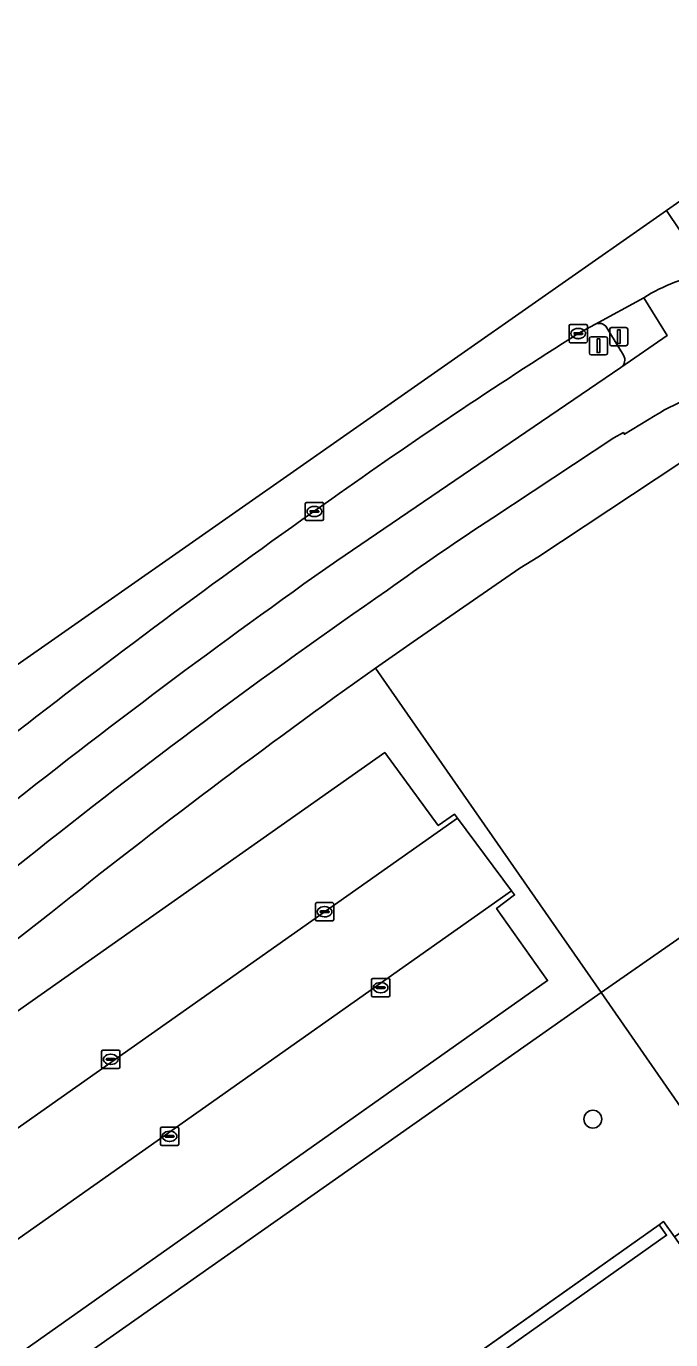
# Model space of a CAD drawing. Extents: x 159352 to 160617, y 385888 to 387323.
# Drawn here: x 160013.7 to 160049, y 387241.9 to 387313.8 of the extents above; entities that cross this region are included whole.
import ezdxf

# ---------------------------------------------------------------- set-up
doc = ezdxf.new("R2010")
doc.units = 0
for name, color, linetype in [('IMGEO_Berm_groen', 7, 'Continuous'), ('IMGEO_Boom', 7, 'Continuous'), ('IMGEO_Fietspad_gesloten', 7, 'Continuous'), ('IMGEO_Groenvoorziening', 7, 'Continuous'), ('IMGEO_Haag', 7, 'Continuous'), ('IMGEO_Kolk', 7, 'Continuous'), ('IMGEO_Pand', 7, 'Continuous'), ('IMGEO_Pand_overbouw', 7, 'Continuous'), ('IMGEO_Parkeervlak_open', 7, 'Continuous'), ('IMGEO_Rijbaan_lokaal_gesloten', 7, 'Continuous'), ('IMGEO_Rijbaan_lokaal_open', 7, 'Continuous'), ('IMGEO_Rijbaan_regionaal_gesloten', 7, 'Continuous'), ('IMGEO_Verkeersbordpaal', 7, 'Continuous'), ('IMGEO_Verkeersregelinstallatiepaal', 7, 'Continuous'), ('IMGEO_Voetpad_open', 7, 'Continuous')]:
    doc.layers.add(name, color=color, linetype=linetype)

msp = doc.modelspace()

# ---------------------------------------------------------------- linework, layer by layer
at = {"layer": 'IMGEO_Berm_groen'}
for points in [[(160044.826, 387297.482), (160043.927, 387296.98)], [(160046.405, 387295.795), (160045.487, 387297.3)], [(160030.699, 387284.54), (160046.264, 387295.125)]]:
    msp.add_lwpolyline(points, dxfattribs=at)
for centre, radius, start, end in [((160206.085, 387040.5), 303.443, 122.30296, 125.37243), ((160045.06, 387297.041), 0.499, 31.22199, 117.98925), ((160045.98, 387295.535), 0.499, 304.76754, 31.46376), ((160288.633, 386920.811), 448.828, 125.12007, 127.85321), ((160265.05, 386951.981), 406.836, 125.1719, 128.47606)]:
    msp.add_arc(centre, radius, start, end, dxfattribs=at)
at = {"layer": 'IMGEO_Boom'}
msp.add_circle((160044.728, 387253.957), 0.489, dxfattribs=at)
at = {"layer": 'IMGEO_Fietspad_gesloten'}
for points in [[(160047.517, 387298.945), (160048.791, 387296.866), (160046.264, 387295.125), (160030.699, 387284.54)], [(160039.254, 387286.895), (160045.878, 387291.261), (160046.398, 387291.561), (160046.454, 387291.465), (160048.134, 387292.49)], [(159999.974, 387257.397), (160013.695, 387268.217)]]:
    msp.add_lwpolyline(points, dxfattribs=at)
for centre, radius, start, end in [((160053.049, 387289.971), 10.542, 100.98756, 121.65308), ((160053.108, 387284.769), 9.184, 107.96052, 122.79161), ((160127.344, 387152.404), 160.773, 123.22438, 125.72105), ((160265.05, 386951.981), 406.836, 125.1719, 128.47606), ((160237.586, 386987.818), 358.819, 124.66866, 128.60635)]:
    msp.add_arc(centre, radius, start, end, dxfattribs=at)
at = {"layer": 'IMGEO_Groenvoorziening'}
for points in [[(160052.083, 387291.603), (160041.714, 387284.743), (160040.722, 387284.127), (160034.882, 387280.095), (160032.821, 387278.661), (160045.178, 387260.891), (160066.736, 387275.904), (160062.419, 387282.768)], [(159994.947, 387225.611), (160045.178, 387260.891), (160032.821, 387278.661)], [(160088.294, 387241.649), (160072.457, 387266.807), (160066.736, 387275.904), (160045.178, 387260.891), (160052.758, 387249.971), (160052.549, 387249.827), (160055.344, 387245.866), (160061.889, 387236.885)], [(160015.041, 387265.264), (160007.453, 387259.335), (160002.258, 387255.184), (160000, 387253.378), (159999.539, 387253.009), (160000.853, 387251.186), (160033.327, 387274.036), (160036.255, 387270.035), (160037.153, 387270.66), (160037.313, 387270.445), (160040.275, 387266.465), (160040.443, 387266.24), (160039.454, 387265.496), (160042.249, 387261.546), (159995.3, 387228.406)]]:
    msp.add_lwpolyline(points, dxfattribs=at)
msp.add_lwpolyline([(159994.947, 387225.611), (160000.778, 387217.185), (160002.081, 387218.108), (160003.356, 387216.327), (160003.6, 387216.5), (160048.356, 387248.176), (160048.601, 387248.349), (160049.193, 387247.513), (160052.549, 387249.827), (160052.758, 387249.971), (160045.178, 387260.891)], close=True, dxfattribs=at)
msp.add_arc((160262.863, 386954.86), 397.198, 125.39168, 128.60343, dxfattribs=at)
at = {"layer": 'IMGEO_Haag'}
for points in [[(159994.947, 387225.611), (160045.178, 387260.891), (160032.821, 387278.661)], [(160015.041, 387265.264), (160007.453, 387259.335), (160002.258, 387255.184), (160000, 387253.378), (159999.539, 387253.009), (160000.853, 387251.186), (160033.327, 387274.036), (160036.255, 387270.035), (160037.153, 387270.66), (160037.313, 387270.445), (160040.275, 387266.465), (160040.443, 387266.24), (160039.454, 387265.496), (160042.249, 387261.546), (159995.3, 387228.406)]]:
    msp.add_lwpolyline(points, dxfattribs=at)
msp.add_arc((160262.863, 386954.86), 397.198, 125.39168, 128.60343, dxfattribs=at)
at = {"layer": 'IMGEO_Kolk'}
for p, q in [((160043.426, 387296.554), (160043.426, 387297.406)), ((160043.501, 387297.48), (160044.353, 387297.48)), ((160043.685, 387296.974), (160043.685, 387296.986)), ((160043.728, 387297.023), (160044.126, 387297.023)), ((160043.914, 387297.26), (160043.939, 387297.26)), ((160044.169, 387296.986), (160044.169, 387296.974)), ((160044.427, 387297.406), (160044.427, 387296.554)), ((160044.353, 387296.48), (160043.501, 387296.48)), ((160044.123, 387296.937), (160043.725, 387296.937)), ((160043.937, 387296.7), (160043.912, 387296.7)), ((160028.975, 387286.811), (160028.975, 387287.663)), ((160029.05, 387287.737), (160029.902, 387287.737)), ((160029.976, 387287.663), (160029.976, 387286.811)), ((160029.234, 387287.231), (160029.234, 387287.243)), ((160029.672, 387287.194), (160029.274, 387287.194)), ((160029.277, 387287.28), (160029.675, 387287.28)), ((160029.486, 387286.957), (160029.461, 387286.957)), ((160029.463, 387287.517), (160029.488, 387287.517)), ((160029.718, 387287.243), (160029.718, 387287.231)), ((160029.902, 387286.737), (160029.05, 387286.737)), ((160029.533, 387264.891), (160029.533, 387265.743)), ((160029.608, 387265.817), (160030.46, 387265.817)), ((160029.792, 387265.311), (160029.792, 387265.323)), ((160029.835, 387265.36), (160030.233, 387265.36)), ((160030.021, 387265.597), (160030.046, 387265.597)), ((160030.276, 387265.323), (160030.276, 387265.311)), ((160030.534, 387265.743), (160030.534, 387264.891)), ((160030.46, 387264.817), (160029.608, 387264.817)), ((160030.23, 387265.274), (160029.832, 387265.274)), ((160030.044, 387265.037), (160030.019, 387265.037)), ((160032.604, 387260.735), (160032.604, 387261.587)), ((160032.679, 387261.661), (160033.531, 387261.661)), ((160032.863, 387261.155), (160032.863, 387261.167)), ((160033.301, 387261.118), (160032.903, 387261.118)), ((160032.906, 387261.204), (160033.304, 387261.204)), ((160033.092, 387261.441), (160033.117, 387261.441)), ((160033.347, 387261.167), (160033.347, 387261.155)), ((160033.605, 387261.587), (160033.605, 387260.735)), ((160033.531, 387260.661), (160032.679, 387260.661)), ((160033.115, 387260.881), (160033.09, 387260.881)), ((160017.82, 387256.807), (160017.82, 387257.659)), ((160017.895, 387257.733), (160018.747, 387257.733)), ((160018.308, 387257.513), (160018.333, 387257.513)), ((160018.821, 387257.659), (160018.821, 387256.807)), ((160018.747, 387256.733), (160017.895, 387256.733)), ((160018.079, 387257.227), (160018.079, 387257.239)), ((160018.517, 387257.19), (160018.119, 387257.19)), ((160018.122, 387257.276), (160018.52, 387257.276)), ((160018.331, 387256.953), (160018.306, 387256.953)), ((160018.563, 387257.239), (160018.563, 387257.227)), ((160021.044, 387252.593), (160021.044, 387253.445)), ((160021.119, 387253.519), (160021.971, 387253.519)), ((160021.532, 387253.299), (160021.557, 387253.299)), ((160022.045, 387253.445), (160022.045, 387252.593)), ((160021.971, 387252.519), (160021.119, 387252.519)), ((160021.303, 387253.013), (160021.303, 387253.025)), ((160021.741, 387252.976), (160021.343, 387252.976)), ((160021.346, 387253.062), (160021.744, 387253.062)), ((160021.555, 387252.739), (160021.53, 387252.739)), ((160021.787, 387253.025), (160021.787, 387253.013))]:
    msp.add_line(p, q, dxfattribs=at)
for points in [[(160043.426, 387296.554), (160043.426, 387297.406)], [(160043.501, 387297.48), (160044.353, 387297.48)], [(160044.427, 387297.406), (160044.427, 387296.554)], [(160044.353, 387296.48), (160043.501, 387296.48)], [(160028.975, 387286.811), (160028.975, 387287.663)], [(160029.05, 387287.737), (160029.902, 387287.737)], [(160029.976, 387287.663), (160029.976, 387286.811)], [(160029.902, 387286.737), (160029.05, 387286.737)], [(160029.533, 387264.891), (160029.533, 387265.743)], [(160029.608, 387265.817), (160030.46, 387265.817)], [(160030.534, 387265.743), (160030.534, 387264.891)], [(160030.46, 387264.817), (160029.608, 387264.817)], [(160032.604, 387260.735), (160032.604, 387261.587)], [(160032.679, 387261.661), (160033.531, 387261.661)], [(160033.605, 387261.587), (160033.605, 387260.735)], [(160033.531, 387260.661), (160032.679, 387260.661)], [(160017.82, 387256.807), (160017.82, 387257.659)], [(160017.895, 387257.733), (160018.747, 387257.733)], [(160018.821, 387257.659), (160018.821, 387256.807)], [(160018.747, 387256.733), (160017.895, 387256.733)], [(160021.044, 387252.593), (160021.044, 387253.445)], [(160021.119, 387253.519), (160021.971, 387253.519)], [(160022.045, 387253.445), (160022.045, 387252.593)], [(160021.971, 387252.519), (160021.119, 387252.519)]]:
    msp.add_lwpolyline(points, dxfattribs=at)
for centre, radius, start, end in [((160043.503, 387297.404), 0.0765, 91.55205, 178.44795), ((160043.503, 387297.404), 0.0765, 91.55205, 178.44795), ((160043.725, 387296.983), 0.0403, 85.87752, 175.75265), ((160043.722, 387296.973), 0.0366, 178.93798, 274.71019), ((160044.126, 387296.98), 0.043, 264.86636, 352.45326), ((160044.13, 387296.985), 0.0386, 1.73085, 96.63898), ((160044.351, 387297.404), 0.0765, 1.55205, 88.44795), ((160044.351, 387297.404), 0.0765, 1.55205, 88.44795), ((160043.503, 387296.556), 0.0765, 181.55205, 268.44795), ((160043.503, 387296.556), 0.0765, 181.55205, 268.44795), ((160044.351, 387296.556), 0.0765, 271.55205, 358.44795), ((160044.351, 387296.556), 0.0765, 271.55205, 358.44795), ((160029.052, 387287.661), 0.0765, 91.55205, 178.44795), ((160029.052, 387287.661), 0.0765, 91.55205, 178.44795), ((160029.9, 387287.661), 0.0765, 1.55205, 88.44795), ((160029.9, 387287.661), 0.0765, 1.55205, 88.44795), ((160029.274, 387287.24), 0.0403, 85.87752, 175.75265), ((160029.271, 387287.23), 0.0366, 178.93798, 274.71019), ((160029.675, 387287.237), 0.043, 264.86636, 352.45326), ((160029.679, 387287.242), 0.0386, 1.73085, 96.63898), ((160029.052, 387286.813), 0.0765, 181.55205, 268.44795), ((160029.052, 387286.813), 0.0765, 181.55205, 268.44795), ((160029.9, 387286.813), 0.0765, 271.55205, 358.44795), ((160029.9, 387286.813), 0.0765, 271.55205, 358.44795), ((160029.61, 387265.741), 0.0765, 91.55205, 178.44795), ((160029.61, 387265.741), 0.0765, 91.55205, 178.44795), ((160029.832, 387265.32), 0.0403, 85.87752, 175.75265), ((160030.237, 387265.322), 0.0386, 1.73085, 96.63898), ((160030.458, 387265.741), 0.0765, 1.55205, 88.44795), ((160030.458, 387265.741), 0.0765, 1.55205, 88.44795), ((160029.61, 387264.893), 0.0765, 181.55205, 268.44795), ((160029.61, 387264.893), 0.0765, 181.55205, 268.44795), ((160029.829, 387265.31), 0.0366, 178.93798, 274.71019), ((160030.233, 387265.317), 0.043, 264.86636, 352.45326), ((160030.458, 387264.893), 0.0765, 271.55205, 358.44795), ((160030.458, 387264.893), 0.0765, 271.55205, 358.44795), ((160032.681, 387261.585), 0.0765, 91.55205, 178.44795), ((160032.681, 387261.585), 0.0765, 91.55205, 178.44795), ((160032.903, 387261.164), 0.0403, 85.87752, 175.75265), ((160032.9, 387261.154), 0.0366, 178.93798, 274.71019), ((160033.304, 387261.161), 0.043, 264.86636, 352.45326), ((160033.308, 387261.166), 0.0386, 1.73085, 96.63898), ((160033.529, 387261.585), 0.0765, 1.55205, 88.44795), ((160033.529, 387261.585), 0.0765, 1.55205, 88.44795), ((160032.681, 387260.737), 0.0765, 181.55205, 268.44795), ((160032.681, 387260.737), 0.0765, 181.55205, 268.44795), ((160033.529, 387260.737), 0.0765, 271.55205, 358.44795), ((160033.529, 387260.737), 0.0765, 271.55205, 358.44795), ((160017.897, 387257.657), 0.0765, 91.55205, 178.44795), ((160017.897, 387257.657), 0.0765, 91.55205, 178.44795), ((160018.745, 387257.657), 0.0765, 1.55205, 88.44795), ((160018.745, 387257.657), 0.0765, 1.55205, 88.44795), ((160017.897, 387256.809), 0.0765, 181.55205, 268.44795), ((160017.897, 387256.809), 0.0765, 181.55205, 268.44795), ((160018.119, 387257.236), 0.0403, 85.87752, 175.75265), ((160018.116, 387257.226), 0.0366, 178.93798, 274.71019), ((160018.52, 387257.233), 0.043, 264.86636, 352.45326), ((160018.524, 387257.238), 0.0386, 1.73085, 96.63898), ((160018.745, 387256.809), 0.0765, 271.55205, 358.44795), ((160018.745, 387256.809), 0.0765, 271.55205, 358.44795), ((160021.121, 387253.443), 0.0765, 91.55205, 178.44795), ((160021.121, 387253.443), 0.0765, 91.55205, 178.44795), ((160021.969, 387253.443), 0.0765, 1.55205, 88.44795), ((160021.969, 387253.443), 0.0765, 1.55205, 88.44795), ((160021.121, 387252.595), 0.0765, 181.55205, 268.44795), ((160021.121, 387252.595), 0.0765, 181.55205, 268.44795), ((160021.343, 387253.022), 0.0403, 85.87752, 175.75265), ((160021.34, 387253.012), 0.0366, 178.93798, 274.71019), ((160021.744, 387253.019), 0.043, 264.86636, 352.45326), ((160021.748, 387253.024), 0.0386, 1.73085, 96.63898), ((160021.969, 387252.595), 0.0765, 271.55205, 358.44795), ((160021.969, 387252.595), 0.0765, 271.55205, 358.44795)]:
    msp.add_arc(centre, radius, start, end, dxfattribs=at)
for centre, major_axis, ratio, start_param, end_param in [((160043.913, 387296.98), (-0.387, 0.002), 0.722429, 4.712389, 7.853982), ((160043.938, 387296.98), (-0.39, 0.002), 0.717154, 1.570796, 4.712389), ((160029.462, 387287.237), (-0.387, 0.002), 0.722429, 4.712389, 7.853982), ((160029.487, 387287.237), (-0.39, 0.002), 0.717154, 1.570796, 4.712389), ((160030.02, 387265.317), (-0.387, 0.002), 0.722429, 4.712389, 7.853982), ((160030.045, 387265.317), (-0.39, 0.002), 0.717154, 1.570796, 4.712389), ((160033.091, 387261.161), (-0.387, 0.002), 0.722429, 4.712389, 7.853982), ((160033.116, 387261.161), (-0.39, 0.002), 0.717154, 1.570796, 4.712389), ((160018.307, 387257.233), (-0.387, 0.002), 0.722429, 4.712389, 7.853982), ((160018.332, 387257.233), (-0.39, 0.002), 0.717154, 1.570796, 4.712389), ((160021.531, 387253.019), (-0.387, 0.002), 0.722429, 4.712389, 7.853982), ((160021.556, 387253.019), (-0.39, 0.002), 0.717154, 1.570796, 4.712389)]:
    msp.add_ellipse(centre, major_axis=major_axis, ratio=ratio, start_param=start_param, end_param=end_param, dxfattribs=at)
at = {"layer": 'IMGEO_Pand'}
msp.add_lwpolyline([(160039.933, 387228.664), (160039.38, 387229.446), (160038.975, 387230.02), (160042.679, 387232.633), (160045.512, 387234.631), (160046.876, 387235.593), (160047.265, 387235.868), (160053.802, 387240.479), (160054.201, 387239.904), (160054.756, 387239.105), (160055.019, 387239.29), (160049.193, 387247.513), (160048.601, 387248.349), (160048.356, 387248.176), (160048.761, 387247.604), (160033.838, 387237.043), (160039.823, 387228.588)], close=True, dxfattribs=at)
at = {"layer": 'IMGEO_Pand_overbouw'}
msp.add_lwpolyline([(160048.761, 387247.604), (160048.356, 387248.176), (160033.434, 387237.614), (160033.838, 387237.043)], close=True, dxfattribs=at)
at = {"layer": 'IMGEO_Parkeervlak_open'}
for points in [[(159995.458, 387249.741), (159996.581, 387248.2), (159986.355, 387240.994), (159989.197, 387236.937), (159988.449, 387236.372), (159988.617, 387236.137), (160037.313, 387270.445), (160037.153, 387270.66), (160036.255, 387270.035), (160033.327, 387274.036), (160000.853, 387251.186), (159999.539, 387253.009), (159996.123, 387250.276), (159995.78, 387250)], [(160040.275, 387266.465), (159991.522, 387232.087), (159991.718, 387231.814), (159992.476, 387232.335), (159995.3, 387228.406), (160042.249, 387261.546), (160039.454, 387265.496), (160040.443, 387266.24)]]:
    msp.add_lwpolyline(points, close=True, dxfattribs=at)
at = {"layer": 'IMGEO_Rijbaan_lokaal_gesloten'}
for points in [[(160048.752, 387303.711), (160011.173, 387277.434), (159978.392, 387254.928), (159965.284, 387246.518), (159912.052, 387212.367), (159907.474, 387209.491), (159829.806, 387160.696), (159702.709, 387080.332)], [(160051.04, 387300.32), (160048.752, 387303.711)], [(160043.927, 387296.98), (160044.826, 387297.482), (160047.517, 387298.945)]]:
    msp.add_lwpolyline(points, dxfattribs=at)
for centre, radius, start, end in [((160053.049, 387289.971), 10.542, 100.98756, 121.65308), ((160206.085, 387040.5), 303.443, 122.30296, 125.37243), ((160288.633, 386920.811), 448.828, 125.12007, 127.85321)]:
    msp.add_arc(centre, radius, start, end, dxfattribs=at)
at = {"layer": 'IMGEO_Rijbaan_lokaal_open'}
msp.add_lwpolyline([(160037.313, 387270.445), (159988.617, 387236.137), (159991.522, 387232.087), (160040.275, 387266.465)], close=True, dxfattribs=at)
at = {"layer": 'IMGEO_Rijbaan_regionaal_gesloten'}
msp.add_lwpolyline([(160063.191, 387313.808), (160048.752, 387303.711), (160051.04, 387300.32), (160051.815, 387300.427)], dxfattribs=at)
at = {"layer": 'IMGEO_Verkeersbordpaal'}
for p, q in [((160044.535, 387295.909), (160044.535, 387296.709)), ((160044.535, 387296.709), (160044.535, 387295.909)), ((160044.635, 387296.809), (160045.425, 387296.809)), ((160045.425, 387296.809), (160044.635, 387296.809)), ((160045.525, 387296.709), (160045.525, 387295.909)), ((160045.525, 387295.909), (160045.525, 387296.709)), ((160045.425, 387295.809), (160044.635, 387295.809)), ((160044.635, 387295.809), (160045.425, 387295.809))]:
    msp.add_line(p, q, dxfattribs=at)
msp.add_lwpolyline([(160044.955, 387296.684), (160045.105, 387296.684), (160045.105, 387295.934), (160044.955, 387295.934), (160044.955, 387296.684)], dxfattribs=at)
for centre, start, end in [((160044.635, 387296.709), 90, 180), ((160044.635, 387296.709), 90, 180), ((160045.425, 387296.709), 0, 90), ((160045.425, 387296.709), 360, 90), ((160044.635, 387295.909), 180, 270), ((160044.635, 387295.909), 180, 270), ((160045.425, 387295.909), 270, 0), ((160045.425, 387295.909), 270, 0)]:
    msp.add_arc(centre, 0.1, start, end, dxfattribs=at)
at = {"layer": 'IMGEO_Verkeersregelinstallatiepaal'}
for p, q in [((160045.648, 387296.412), (160045.648, 387297.212)), ((160045.648, 387297.212), (160045.648, 387296.412)), ((160045.748, 387297.312), (160046.538, 387297.312)), ((160046.538, 387297.312), (160045.748, 387297.312)), ((160046.638, 387297.212), (160046.638, 387296.412)), ((160046.638, 387296.412), (160046.638, 387297.212)), ((160046.538, 387296.312), (160045.748, 387296.312)), ((160045.748, 387296.312), (160046.538, 387296.312))]:
    msp.add_line(p, q, dxfattribs=at)
msp.add_lwpolyline([(160046.068, 387297.187), (160046.218, 387297.187), (160046.218, 387296.437), (160046.068, 387296.437), (160046.068, 387297.187)], dxfattribs=at)
for centre, start, end in [((160045.748, 387297.212), 90, 180), ((160045.748, 387297.212), 90, 180), ((160046.538, 387297.212), 0, 90), ((160046.538, 387297.212), 360, 90), ((160045.748, 387296.412), 180, 270), ((160045.748, 387296.412), 180, 270), ((160046.538, 387296.412), 270, 0), ((160046.538, 387296.412), 270, 0)]:
    msp.add_arc(centre, 0.1, start, end, dxfattribs=at)
at = {"layer": 'IMGEO_Voetpad_open'}
for points in [[(160047.517, 387298.945), (160044.826, 387297.482)], [(160046.264, 387295.125), (160048.791, 387296.866), (160047.517, 387298.945)], [(160045.487, 387297.3), (160046.405, 387295.795)], [(160032.821, 387278.661), (160034.882, 387280.095), (160040.722, 387284.127), (160041.714, 387284.743), (160052.083, 387291.603), (160052.048, 387291.668), (160055.426, 387293.381)], [(160048.134, 387292.49), (160046.454, 387291.465), (160046.398, 387291.561), (160045.878, 387291.261), (160039.254, 387286.895)], [(160013.695, 387268.217), (159999.974, 387257.397), (159990.883, 387250), (159983.187, 387243.6), (159980.873, 387241.542)], [(159992.52, 387247.375), (159995.458, 387249.741), (159995.78, 387250), (159996.123, 387250.276), (159999.539, 387253.009), (160000, 387253.378), (160002.258, 387255.184), (160007.453, 387259.335), (160015.041, 387265.264)]]:
    msp.add_lwpolyline(points, dxfattribs=at)
msp.add_lwpolyline([(160004.005, 387215.929), (160018.905, 387226.474), (160033.838, 387237.043), (160048.761, 387247.604), (160048.356, 387248.176), (160003.6, 387216.5)], close=True, dxfattribs=at)
for centre, radius, start, end in [((160045.06, 387297.041), 0.499, 31.22199, 117.98925), ((160045.98, 387295.535), 0.499, 304.76754, 31.46376), ((160053.108, 387284.769), 9.184, 107.96052, 122.79161), ((160127.344, 387152.404), 160.773, 123.22438, 125.72105), ((160237.586, 386987.818), 358.819, 124.66866, 128.60635), ((160262.863, 386954.86), 397.198, 125.39168, 128.60343)]:
    msp.add_arc(centre, radius, start, end, dxfattribs=at)

doc.saveas('drawing.dxf')
